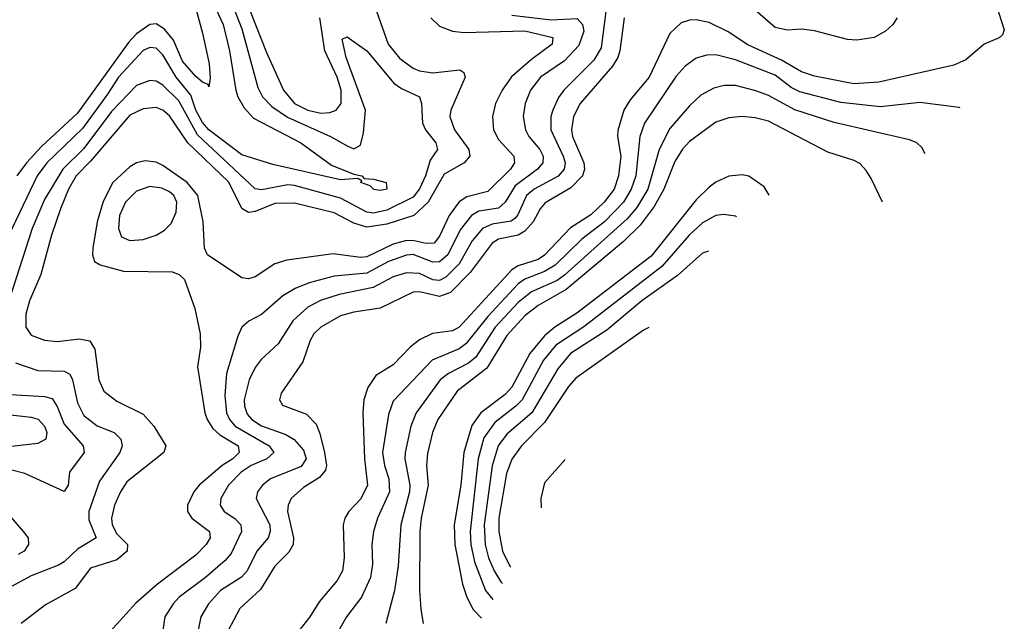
# Model space of a CAD drawing. Header units: inches. Extents: x 884549 to 1028252, y 526810 to 653624.
# Tile 948 of 1056: x 1021735 to 1024727, y 606897 to 608724. Entities that reach past the tile are written whole.
import ezdxf

# ---------------------------------------------------------------- set-up
doc = ezdxf.new("R2010")
doc.units = ezdxf.units.IN
doc.header["$MEASUREMENT"] = 0
doc.layers.add('B0620', color=7, linetype='Continuous')

msp = doc.modelspace()

# ---------------------------------------------------------------- linework, layer by layer
at = {"layer": 'B0620', "color": 5}
for points, elevation in [([(1022297, 608830), (1022353, 608710), (1022372.4, 608630), (1022391.5, 608510), (1022397.6, 608490), (1022416.9, 608456.9), (1022445.6, 608425.6), (1022588.9, 608350), (1022682.1, 608282.1), (1022750, 608255), (1022774, 608250), (1022781.7, 608241.7), (1022810, 608239.8), (1022848.2, 608230), (1022850, 608209.4), (1022830, 608205.5), (1022811.2, 608208.8), (1022799.4, 608219.4), (1022771.8, 608230), (1022774.6, 608234.6), (1022762, 608242), (1022710, 608237.8), (1022504.2, 608284.2), (1022410, 608313.5), (1022310, 608389.7), (1022290, 608412.3), (1022270.1, 608450), (1022254.9, 608494.9), (1022210.2, 608550), (1022170, 608617.9), (1022150, 608637.8), (1022130, 608639.7), (1022110, 608630.7), (1022034.6, 608550), (1022002, 608498), (1021925.8, 608394.2), (1021817.2, 608290), (1021787.8, 608250), (1021702.2, 608070)], 2640), ([(1024400.7, 608730), (1024387.8, 608710), (1024365.5, 608690), (1024331.7, 608670), (1024278.1, 608661.9), (1024250, 608664.6), (1024150, 608690.8), (1024110, 608695.5), (1024067.7, 608692.3), (1024030, 608700.3), (1023870, 608840.7)], 2780), ([(1023520.9, 608790), (1023501.4, 608638.6), (1023479, 608601), (1023388, 608510), (1023372, 608488), (1023354.4, 608450), (1023349, 608430), (1023349.1, 608390), (1023386.5, 608310), (1023392.1, 608290), (1023389, 608270), (1023370.6, 608249.4), (1023298.5, 608210), (1023275.3, 608190), (1023248.8, 608131.2), (1023239.2, 608120.8), (1023227.9, 608112.1), (1023170, 608103.4), (1023141.4, 608090), (1023110, 608052.7), (1023070, 607982.8), (1023030, 607941.9), (1023010, 607932.3), (1022990, 607934.3), (1022950, 607953.1), (1022910, 607955.5), (1022870, 607943.2), (1022809, 607911), (1022705.4, 607890), (1022648.9, 607871.1), (1022610, 607850.7), (1022564.8, 607810), (1022520.6, 607739.4), (1022468.2, 607691.8), (1022450, 607667.5), (1022431.7, 607630), (1022417.1, 607570), (1022417.5, 607550), (1022426.4, 607526.4), (1022440.7, 607510), (1022470, 607490.6), (1022544, 607464), (1022568.9, 607448.9), (1022596.8, 607416.8), (1022605.2, 607390), (1022590, 607367.4), (1022496.6, 607330), (1022472.8, 607310), (1022457.7, 607290), (1022452.9, 607270), (1022494.8, 607190), (1022496.4, 607170), (1022489.5, 607150.6), (1022455.7, 607110), (1022426.3, 607050), (1022408.8, 607031.2), (1022344.9, 606990), (1022308.5, 606950), (1022285.4, 606910), (1022277.4, 606870)], 2760), ([(1022267, 608770), (1022290, 608683.8), (1022310.9, 608590), (1022313.6, 608546.4), (1022310, 608520.9), (1022307.2, 608527.2), (1022290, 608534.8), (1022270, 608551.9), (1022230, 608598.7), (1022202, 608662), (1022175.2, 608695.2), (1022150, 608711.6), (1022130, 608709.6), (1022090, 608681.1), (1022065.3, 608654.7), (1021910, 608440.1), (1021800.9, 608339.1), (1021756, 608290), (1021725.7, 608250)], 2620), ([(1024701.9, 608770), (1024726.7, 608693.3), (1024721.3, 608678.7), (1024710.8, 608669.2), (1024666, 608650), (1024610, 608602), (1024573.7, 608586.3), (1024345.1, 608534.9), (1024269.9, 608529.9), (1024150, 608553), (1024110, 608565.7), (1024050, 608601.4), (1023947.8, 608647.8), (1023887.5, 608687.5), (1023830, 608716.1), (1023790, 608724.2), (1023770, 608723.4), (1023745.3, 608714.7), (1023710, 608682.5), (1023647.2, 608550), (1023590, 608481.3), (1023570.6, 608450), (1023551.9, 608388.1), (1023551, 608370), (1023561.4, 608310), (1023554.5, 608250), (1023541.6, 608210), (1023510.9, 608170), (1023470, 608131.6), (1023408.1, 608091.9), (1023330, 608009.1), (1023310, 607996.1), (1023250, 607976.2), (1023230, 607964.6), (1023070, 607790.5), (1023050, 607779.2), (1022988.9, 607771.1), (1022950, 607752.2), (1022921, 607730), (1022870, 607675.6), (1022816.6, 607643.4), (1022793, 607607), (1022780.1, 607570), (1022777.4, 607530), (1022782.2, 607390), (1022791.8, 607310), (1022771.5, 607268.5), (1022735.1, 607230), (1022722.7, 607210), (1022718.1, 607190), (1022720.5, 607090), (1022715.6, 607050), (1022699.4, 607020.6), (1022644.4, 606955.6), (1022616.6, 606910), (1022560.7, 606839.3)], 2820), ([(1022390, 608748.6), (1022410, 608696.8), (1022458.4, 608518.4), (1022472.8, 608490), (1022500.8, 608460.8), (1022548.4, 608428.4), (1022678.9, 608370), (1022730, 608340.9), (1022750, 608332.3), (1022770, 608343.1), (1022779.3, 608380.7), (1022785.9, 608450), (1022726.5, 608610), (1022715.1, 608664.9), (1022730, 608672.1), (1022790.1, 608630), (1022871.9, 608531.9), (1022895.3, 608515.3), (1022949.2, 608490), (1022955.9, 608470), (1022959.1, 608410), (1022967.5, 608390), (1022999.2, 608350), (1023004.8, 608330), (1022982.2, 608297.7), (1022967.9, 608250), (1022950, 608210.5), (1022930, 608185.3), (1022850, 608145.3), (1022810, 608136.3), (1022790, 608139.3), (1022710, 608181.8), (1022570, 608220.4), (1022550, 608222.4), (1022470, 608207.2), (1022450, 608210.8), (1022275.1, 608375.1), (1022217.9, 608477.9), (1022170, 608525.7), (1022150, 608537.9), (1022130, 608540.1), (1022090, 608524.7), (1022014, 608446), (1021930, 608333.5), (1021865.8, 608270), (1021810, 608177.8), (1021773, 608090), (1021703.5, 607876.5)], 2660), ([(1022819.5, 608750), (1022854.8, 608650), (1022890, 608606.8), (1022930, 608577.5), (1022950, 608569.4), (1022990, 608563.4), (1023071.8, 608571.8), (1023084.5, 608564.4), (1023088.7, 608550), (1023044.5, 608450), (1023041.8, 608430), (1023055.8, 608390), (1023099.1, 608330), (1023102.9, 608310), (1023085.5, 608290), (1023024.5, 608255.5), (1022976.1, 608170), (1022932.7, 608130), (1022850, 608102.8), (1022790, 608094.5), (1022750, 608106.6), (1022690, 608137.9), (1022570, 608167.1), (1022510, 608165.7), (1022450, 608141.8), (1022430, 608139), (1022410, 608150.9), (1022370.7, 608230.7), (1022246, 608350), (1022190, 608432.1), (1022170, 608449.9), (1022150, 608457.6), (1022110, 608454.1), (1022070, 608434.1), (1021950, 608294.5), (1021906, 608250), (1021883, 608210), (1021858.8, 608150), (1021831.5, 608070), (1021799.2, 607950), (1021764.7, 607870), (1021753.6, 607830), (1021753.2, 607790), (1021770, 607766), (1021810, 607750.6), (1021850, 607747.2), (1021915.2, 607755.2), (1021948.4, 607748.4), (1021963.2, 607723.2), (1021975.5, 607630), (1021990, 607596.2), (1022030, 607566), (1022110, 607526.1), (1022142.5, 607490), (1022179.1, 607430), (1022173, 607410), (1022060, 607320), (1022040.9, 607290), (1022023.4, 607250), (1022013.3, 607210), (1022015.9, 607190), (1022030, 607162.5), (1022062.4, 607130), (1022061.9, 607110), (1022030, 607083.3), (1021950, 607058), (1021903.1, 606996.9), (1021813.2, 606946.8), (1021739.7, 606890)], 2680), ([(1022984.4, 608730), (1023010, 608705.2), (1023049.5, 608689.5), (1023085.8, 608685.8), (1023270, 608691.1), (1023354.4, 608670), (1023353.3, 608650), (1023290, 608603.9), (1023229.5, 608550.5), (1023200.6, 608510), (1023181.1, 608470), (1023171.2, 608430), (1023174.4, 608390), (1023190, 608360.9), (1023236.3, 608310), (1023238.2, 608290), (1023226.7, 608270), (1023157.8, 608202.2), (1023093.9, 608186.1), (1023070, 608171.4), (1023040.1, 608130), (1023010, 608066.3), (1022994.1, 608045.9), (1022970, 608044.1), (1022933.1, 608053.1), (1022910, 608053.6), (1022870, 608042.2), (1022790, 608004.2), (1022770, 608001.7), (1022687.1, 608012.9), (1022546.5, 607993.5), (1022510, 607982.5), (1022450, 607943.2), (1022430, 607937.2), (1022410, 607940.5), (1022306, 608010), (1022296.7, 608030), (1022292.8, 608110), (1022275.8, 608190), (1022243.7, 608230), (1022170, 608281.7), (1022150, 608291.4), (1022115.8, 608295.8), (1022090, 608289.1), (1022070, 608277.7), (1022018.2, 608230), (1021988.1, 608171.9), (1021970.7, 608110), (1021957.5, 608030), (1021956.1, 608010), (1021962.5, 607990), (1021979.3, 607979.3), (1022050, 607960.4), (1022198, 607958), (1022219.5, 607950), (1022235.2, 607935.2), (1022266.7, 607846.7), (1022283.5, 607770), (1022284.7, 607730), (1022275.4, 607670), (1022297.7, 607530), (1022304.4, 607510), (1022322.2, 607482.2), (1022343.3, 607463.3), (1022398.9, 607430), (1022402, 607410), (1022382.7, 607390), (1022350.5, 607370), (1022280.6, 607310), (1022264.1, 607290), (1022244.3, 607250), (1022244.4, 607230), (1022258, 607210), (1022311.3, 607170), (1022313.8, 607150), (1022301.8, 607130), (1022270, 607097.4), (1022153.9, 607010), (1022088.1, 606951.9), (1021970, 606822.6)], 2720), ([(1023230, 608738), (1023350, 608724.1), (1023428.5, 608728.5), (1023445.3, 608710), (1023449.1, 608690), (1023434.2, 608645.8), (1023390, 608599), (1023317, 608550), (1023287.3, 608510), (1023270.6, 608470), (1023264.2, 608430), (1023271.5, 608390), (1023282.2, 608370), (1023315.2, 608330), (1023325.3, 608310), (1023324.9, 608290), (1023307.8, 608270), (1023240.2, 608219.8), (1023210, 608169.9), (1023190, 608152.2), (1023130, 608142.9), (1023107.4, 608130), (1023073.6, 608086.4), (1023035.5, 608010), (1023010, 607988.8), (1022990, 607988), (1022930, 608010.8), (1022910, 608009), (1022855.4, 607990), (1022790, 607954.5), (1022690, 607944.9), (1022614.7, 607925.3), (1022572, 607908), (1022534.2, 607885.8), (1022470, 607829.2), (1022431.6, 607808.4), (1022410.1, 607789.9), (1022397.2, 607762.8), (1022363.7, 607650), (1022357.7, 607582.3), (1022363.5, 607530), (1022372.3, 607510), (1022389.5, 607489.5), (1022492.5, 607430), (1022507, 607410), (1022485.9, 607390), (1022438.3, 607370), (1022408, 607350), (1022369.6, 607310), (1022346.3, 607270), (1022344.3, 607250), (1022355.9, 607230), (1022388.7, 607208.7), (1022406.9, 607190), (1022408.7, 607170), (1022377, 607103), (1022358.9, 607081.1), (1022299.9, 607030), (1022219.6, 606970), (1022200.9, 606950), (1022176.2, 606910), (1022169.4, 606870)], 2740), ([(1023571.4, 608730), (1023558.9, 608630), (1023552.8, 608610), (1023536.5, 608583.5), (1023437.5, 608470), (1023417.9, 608430), (1023412, 608390), (1023414.4, 608370), (1023449.5, 608290), (1023451.2, 608270), (1023444.7, 608250), (1023410, 608213.2), (1023331.5, 608168.5), (1023316.5, 608150), (1023295.4, 608110), (1023270, 608081.7), (1023249.8, 608070.2), (1023190, 608057.3), (1023170, 608045.8), (1023103.9, 607956.1), (1023044.2, 607895.8), (1023010, 607883.4), (1022950, 607897.3), (1022930, 607896.5), (1022830, 607848.4), (1022750, 607836.1), (1022710, 607824.3), (1022650.1, 607790), (1022628.6, 607770), (1022617.1, 607750), (1022595.4, 607684.6), (1022529.2, 607590), (1022524.7, 607570), (1022533.3, 607553.3), (1022606.4, 607526.4), (1022635.2, 607495.2), (1022647.1, 607467.1), (1022660.8, 607410), (1022666.7, 607370), (1022664, 607356), (1022646.3, 607333.7), (1022597.1, 607302.9), (1022559.9, 607270), (1022550.8, 607250), (1022548.4, 607230), (1022566.7, 607150), (1022565.7, 607130), (1022552.9, 607107.1), (1022510, 607064.1), (1022466.9, 606993.1), (1022404, 606936), (1022350, 606834)], 2780), ([(1022435, 608750), (1022484.3, 608624.3), (1022536.1, 608510), (1022570, 608470.1), (1022610.3, 608449.7), (1022650, 608440.2), (1022677.6, 608442.4), (1022696.3, 608450), (1022711.4, 608470), (1022712.1, 608510), (1022699.4, 608550), (1022662.5, 608630), (1022646.8, 608730)], 2680), ([(1024593, 608456.2), (1024590, 608457.2), (1024470, 608472.8), (1024350, 608459.7), (1024230, 608473.2), (1024105.6, 608505.6), (1024078.6, 608518.6), (1024030, 608556.2), (1023910, 608602.4), (1023850, 608617.5), (1023823, 608617), (1023790, 608607.5), (1023756.7, 608583.3), (1023730, 608552.5), (1023633.3, 608410), (1023619.7, 608370), (1023606.6, 608250), (1023592.8, 608210), (1023569.5, 608170), (1023511.9, 608110), (1023442.5, 608057.5), (1023361.7, 607978.3), (1023330, 607959.4), (1023270, 607936.1), (1023250, 607922.1), (1023157.1, 607822.9), (1023090, 607739.7), (1023070, 607724.5), (1022987.9, 607690), (1022870, 607565.5), (1022855, 607525), (1022837.6, 607410), (1022843, 607370), (1022856.8, 607330), (1022858.4, 607290), (1022821.8, 607210), (1022809.6, 607170), (1022804.4, 607130), (1022807.2, 607070), (1022800.5, 607030), (1022773.3, 606970), (1022727.8, 606910), (1022699.1, 606860.9)], 2840), ([(1024486.4, 608316.8), (1024476.5, 608336.5), (1024460.4, 608350), (1024439.1, 608359.1), (1024210, 608412.5), (1024090, 608450.9), (1024010, 608494.2), (1023971.4, 608508.6), (1023910, 608524.7), (1023875.7, 608524.3), (1023843.8, 608516.2), (1023805, 608495), (1023770, 608462.4), (1023710, 608394.4), (1023678.4, 608330), (1023643.6, 608210), (1023610, 608153.9), (1023580.3, 608119.7), (1023390, 607948.5), (1023367.6, 607932.4), (1023290, 607897.2), (1023250, 607865.2), (1023179.7, 607790), (1023120.5, 607699.5), (1023098.7, 607681.3), (1023037.9, 607650), (1023012.6, 607630), (1022939.5, 607530), (1022922.9, 607490), (1022906.4, 607410), (1022905.6, 607390), (1022920.5, 607310), (1022919, 607290), (1022892.9, 607190), (1022885.1, 607065.1), (1022874, 606990), (1022847.8, 606890)], 2860), ([(1024357, 608169.8), (1024321.7, 608241.6), (1024306.7, 608266.7), (1024287.2, 608287.2), (1024270, 608296.8), (1024190, 608322.4), (1024010, 608416.3), (1023970, 608426.5), (1023930, 608429.9), (1023890, 608426.5), (1023850, 608413.1), (1023770, 608354.4), (1023749.1, 608330.9), (1023726, 608294), (1023691.8, 608210), (1023662.9, 608157.1), (1023620.1, 608099.9), (1023569.6, 608050.4), (1023395.2, 607904.8), (1023310, 607855.8), (1023270, 607825.1), (1023215.1, 607764.9), (1023154.3, 607665.7), (1023064.2, 607595.8), (1023005.7, 607510), (1022989.3, 607470.7), (1022973.7, 607406.3), (1022970.6, 607370), (1022976.4, 607310), (1022954.8, 607210), (1022950.6, 607170), (1022950.1, 606990), (1022954.1, 606934.1), (1022960.9, 606890)], 2880), ([(1023930, 608253.4), (1023890, 608249.3), (1023850, 608231), (1023830, 608215.7), (1023790, 608176.7), (1023653.8, 608006.2), (1023427.6, 607832.4), (1023361, 607790), (1023330, 607764.1), (1023285.3, 607710), (1023230, 607608.3), (1023210, 607586.2), (1023135.9, 607530), (1023108.7, 607491.3), (1023084, 607410), (1023074.9, 607310), (1023054.7, 607190), (1023057.3, 607130), (1023080.4, 607010), (1023093.3, 606970), (1023112.4, 606932.4), (1023138.3, 606905.8)], 2920), ([(1024011.8, 608191.3), (1023997, 608217), (1023950, 608248.6), (1023930, 608253.4)], 2920), ([(1023873.1, 608133.1), (1023850, 608129.4), (1023810, 608107.8), (1023769.4, 608070), (1023685.8, 607974.2), (1023448.8, 607791.2), (1023364.2, 607735.8), (1023326.7, 607690), (1023261.4, 607570), (1023242.4, 607550), (1023178.9, 607501.1), (1023145.4, 607454.5), (1023127.6, 607390), (1023103.6, 607170), (1023105.2, 607130), (1023117.1, 607077.1), (1023150.5, 606990.5), (1023172.5, 606962.8)], 2940), ([(1023913.4, 608125.4), (1023910, 608127.8), (1023873.1, 608133.1)], 2940), ([(1023828.2, 608021.6), (1023810, 608015), (1023733.2, 607946.8), (1023625.1, 607870), (1023518.8, 607781.2), (1023408.5, 607710), (1023370, 607663.4), (1023291.3, 607530), (1023214.9, 607465.1), (1023188.9, 607430), (1023171, 607369), (1023146.4, 607190), (1023149.4, 607130), (1023159.8, 607090), (1023176.4, 607050), (1023196.9, 607016.9), (1023202.1, 607011.9)], 2960), ([(1023646.8, 607788.9), (1023630, 607781.6), (1023425, 607635), (1023402, 607610), (1023330, 607501.1), (1023259.2, 607430), (1023230.2, 607389.8), (1023214.2, 607345.8), (1023190.6, 607210), (1023191.1, 607170), (1023201.6, 607110), (1023224.1, 607064.1), (1023227.4, 607060.8)], 2980), ([(1021721.9, 607681.9), (1021790, 607658.7), (1021870, 607656.8), (1021887.1, 607647.1), (1021895.1, 607630), (1021910, 607560.8), (1021930, 607522.2), (1021970, 607491), (1022021.6, 607470), (1022041.8, 607450), (1022046.7, 607430), (1022039.2, 607410), (1021977.6, 607322.4), (1021945, 607230), (1021945.2, 607205.2), (1021967.3, 607150), (1021910, 607116.2), (1021870, 607077.5), (1021852.7, 607067.3), (1021770, 607034.4), (1021710, 607002.5)], 2660), ([(1021690, 607586.9), (1021810, 607580.2), (1021833.2, 607573.2), (1021849, 607549), (1021870, 607496.1), (1021927.7, 607430), (1021930.7, 607410), (1021886.5, 607350), (1021882, 607310), (1021870, 607291.5), (1021750, 607345.8), (1021670, 607365.9)], 2640), ([(1021690, 607526.5), (1021770, 607517.2), (1021790.8, 607510.8), (1021810.1, 607489.9), (1021817.4, 607470), (1021814.5, 607450), (1021790, 607437.1), (1021710, 607427.3)], 2620), ([(1023392.1, 607388.8), (1023330, 607317.4), (1023318, 607270), (1023319, 607241.6)], 3020), ([(1021610, 607326.3), (1021745.4, 607170), (1021760.1, 607150), (1021762, 607130), (1021748.9, 607110), (1021730, 607099.4)], 2640)]:
    msp.add_lwpolyline(points, dxfattribs=dict(at, elevation=elevation))
at = {"layer": 'B0620', "color": 5, "elevation": 2740}
msp.add_lwpolyline([(1022130, 608218.1), (1022090, 608203.4), (1022055.9, 608170), (1022038.5, 608130), (1022034.6, 608090), (1022044.5, 608064.5), (1022070, 608054.1), (1022110, 608056.5), (1022150, 608069.6), (1022175.1, 608084.9), (1022194.8, 608105.2), (1022210, 608139.5), (1022212.6, 608170), (1022203.6, 608190), (1022190, 608201.9), (1022166.9, 608213.1)], close=True, dxfattribs=at)

doc.saveas('drawing.dxf')
